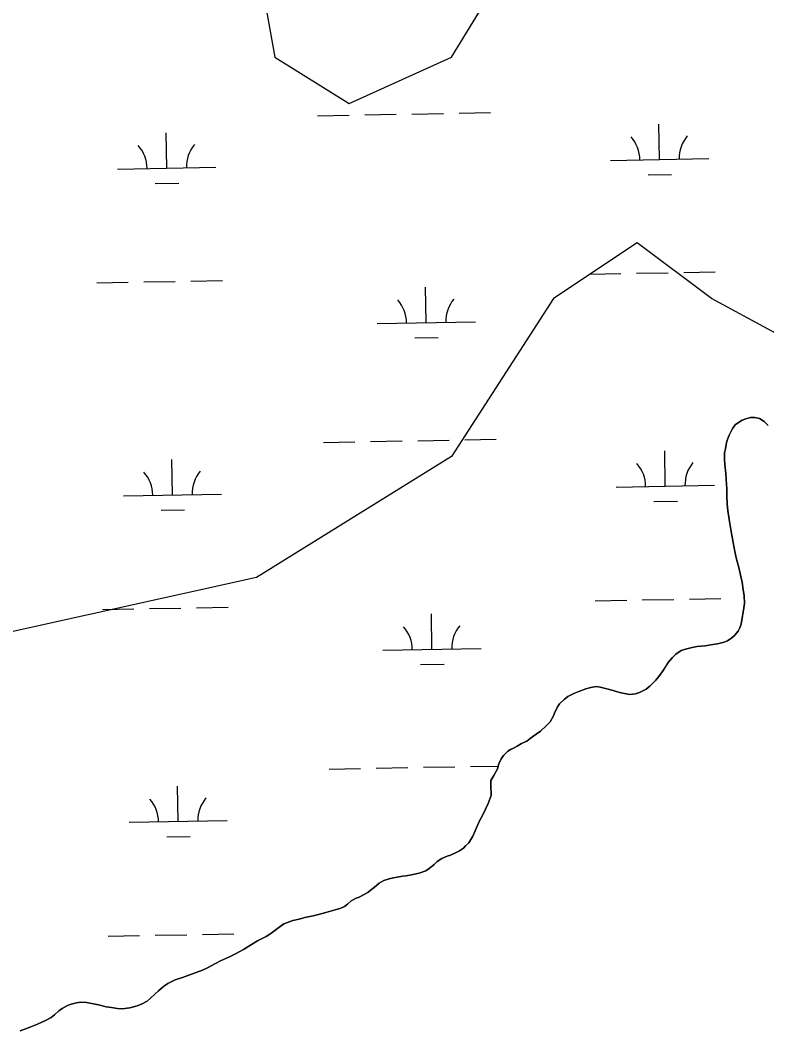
# Model space of a CAD drawing. Extents: x 3903937 to 3942190, y 260677 to 286651.
# Drawn here: x 3922070 to 3922830, y 269588 to 270617 of the extents above; entities that cross this region are included whole.
import ezdxf

# ---------------------------------------------------------------- set-up
doc = ezdxf.new("R2010")
doc.units = 0
for name, color, linetype in [('V-SITE-VEGE', 7, 'Continuous'), ('V-TOPO-SHOR', 7, 'Continuous'), ('V-WETL-SWMP', 7, 'Continuous')]:
    doc.layers.add(name, color=color, linetype=linetype)

msp = doc.modelspace()

# ---------------------------------------------------------------- linework, layer by layer
at = {"layer": 'V-SITE-VEGE'}
for points in [[(3922310.6, 270683.7), (3922329.5, 270579.6), (3922405.1, 270532.3), (3922509.2, 270579.6), (3922584.8, 270702.6)], [(3923180.6, 270683.7), (3923142.8, 270485), (3923152.3, 270371.5), (3923086.1, 270276.8), (3922896.9, 270267.4), (3922774, 270333.6), (3922698.3, 270390.4), (3922613.2, 270333.6), (3922509.2, 270172.8), (3922310.6, 270049.7), (3922055.2, 269993)]]:
    msp.add_lwpolyline(points, dxfattribs=at)
at = {"layer": 'V-TOPO-SHOR'}
for points in [[(3922794.9, 269988.3), (3922797.6, 269990.8), (3922801.1, 269995.1), (3922802.9, 269998.6), (3922804.1, 270002.3), (3922805.3, 270008.5), (3922805.9, 270012.2), (3922807.1, 270018.7), (3922807.7, 270023.3), (3922807.3, 270031.3), (3922806.2, 270037.2), (3922805.2, 270045), (3922803.9, 270050.7), (3922801.8, 270060), (3922799.5, 270068.2), (3922798.1, 270074.3), (3922797, 270079.8), (3922796.2, 270085.4), (3922794.7, 270092.8), (3922793.7, 270098.7), (3922792, 270108.6), (3922790.7, 270118), (3922790.1, 270124.3), (3922789.6, 270133.6), (3922789.6, 270139.9), (3922789, 270149.4), (3922788.5, 270155.5), (3922787.5, 270164.8), (3922787.2, 270170.3), (3922787.4, 270176.7), (3922788.2, 270180.8), (3922789.4, 270187.3), (3922790.6, 270191.2), (3922791.9, 270194.5), (3922794.3, 270199.3), (3922795.7, 270201.9), (3922798.2, 270205), (3922801.7, 270207.5), (3922805.1, 270210), (3922809, 270211.2), (3922813.7, 270212.5), (3922818.1, 270212.7), (3922823, 270211.5), (3922827.5, 270208.6), (3922831.8, 270204.3)], [(3922359.8, 269703.4), (3922368.3, 269705.1), (3922373.8, 269706.5), (3922381.2, 269708.6), (3922386.1, 269709.9), (3922393.1, 269711.9), (3922396.7, 269713), (3922400.2, 269714.6), (3922403.3, 269717.1), (3922407.2, 269720.6), (3922412.3, 269723.3), (3922415.2, 269724.3), (3922419.7, 269726.6), (3922424, 269728.9), (3922426.6, 269731), (3922430.5, 269734.1), (3922435.6, 269738.4), (3922440.5, 269741.3), (3922445.9, 269742.9), (3922450.4, 269744), (3922453.9, 269744.4), (3922459.4, 269745.5), (3922463.1, 269745.9), (3922468.4, 269746.9), (3922471.7, 269747.6), (3922476.4, 269748.8), (3922483, 269751.1), (3922486.7, 269753.4), (3922491.8, 269757.5), (3922494.8, 269760.6), (3922499.3, 269763.7), (3922504.9, 269766), (3922508.4, 269767), (3922514.7, 269769.9), (3922517.6, 269771.3), (3922521.5, 269774), (3922523.5, 269776.3), (3922526.8, 269779.6), (3922531.1, 269786.2), (3922533.3, 269791.7), (3922537.8, 269801.8), (3922541.2, 269808.2), (3922546.7, 269819.5), (3922549.6, 269827.7), (3922549.5, 269838.6), (3922549.5, 269843.1), (3922552.4, 269848.2), (3922556, 269854.8), (3922557.6, 269860.1), (3922559.9, 269865.1), (3922562.3, 269868.4), (3922566.6, 269872.7), (3922569.3, 269874.4), (3922573.2, 269876.4), (3922576, 269878.1), (3922580.5, 269880.8), (3922586.1, 269883.2), (3922589.3, 269885.9), (3922595.5, 269890.3), (3922600, 269893.1), (3922606.1, 269899.1), (3922609.6, 269902.8), (3922612.8, 269908.2), (3922614.1, 269911.7), (3922617.3, 269918), (3922619.4, 269920.9), (3922624.1, 269925.5), (3922627.7, 269928.6), (3922633.9, 269931.7), (3922638.8, 269933.7), (3922646.2, 269936.4), (3922651.1, 269937.7), (3922656.6, 269938.7), (3922660.7, 269938.1), (3922667.5, 269936.3), (3922673.9, 269934.7), (3922677, 269933.7), (3922682.1, 269932.3), (3922687.2, 269931.1), (3922690.7, 269930.7), (3922696.5, 269931.3), (3922700.8, 269932.7), (3922707.5, 269935.9), (3922711.6, 269939.4), (3922717.3, 269945.1), (3922720.4, 269948.8), (3922724.9, 269955), (3922727.4, 269958.9), (3922729.8, 269963), (3922734.3, 269968.2), (3922737.6, 269971.5), (3922743.1, 269975.4), (3922747.4, 269976.8), (3922754.4, 269978.5), (3922759.5, 269979.6), (3922767.5, 269980.2), (3922775.3, 269981.3), (3922780.2, 269982.1), (3922786.8, 269983.8), (3922790.2, 269985.2), (3922794.9, 269988.3)], [(3922070, 269588.1), (3922076.7, 269590.4), (3922080.8, 269592.3), (3922087.8, 269594.8), (3922092.1, 269596.9), (3922096, 269598.5), (3922101.5, 269601.8), (3922105, 269604.5), (3922109.5, 269608.6), (3922113, 269610.9), (3922118.3, 269613.8), (3922122, 269615.2), (3922127.3, 269616.7), (3922131.4, 269617.3), (3922137.6, 269616.9), (3922144.7, 269615.7), (3922149.7, 269614.7), (3922157.7, 269612.7), (3922163.2, 269611.7), (3922168.8, 269610.9), (3922174.1, 269610.5), (3922181.9, 269611.6), (3922189.3, 269613.5), (3922193.8, 269615.3), (3922199.3, 269618.4), (3922202.6, 269621.1), (3922207.5, 269625.8), (3922211, 269628.9), (3922216.1, 269633.3), (3922220.4, 269636.4), (3922228, 269640.1), (3922235.3, 269642.4), (3922245.6, 269646.1), (3922255.6, 269649.8), (3922260.9, 269652.1), (3922268.9, 269656.5), (3922274.2, 269659.4), (3922283.3, 269663.5), (3922289.2, 269666.6), (3922297.4, 269670.9), (3922305.8, 269676.1), (3922311.9, 269679.6), (3922320.7, 269684), (3922325.2, 269687.1), (3922329.5, 269690.1), (3922333.4, 269693.2), (3922338.7, 269697), (3922344.1, 269699), (3922347.7, 269700.5), (3922354.3, 269701.9), (3922359.8, 269703.4)]]:
    msp.add_lwpolyline(points, dxfattribs=at)
at = {"layer": 'V-WETL-SWMP'}
for p, q in [((3922373, 270519.9), (3922405, 270520.5)), ((3922421, 270520.8), (3922453, 270521.3)), ((3922469, 270521.6), (3922501, 270522.2)), ((3922517, 270522.5), (3922549, 270523)), ((3922721.2, 270475.3), (3922720.5, 270511.3)), ((3922219.3, 270466.5), (3922218.7, 270502.5)), ((3922671.2, 270474.4), (3922771.2, 270476.2)), ((3922169.3, 270465.6), (3922269.3, 270467.4)), ((3922709.4, 270459.7), (3922733.4, 270460.1)), ((3922207.6, 270450.8), (3922231.6, 270451.3)), ((3922244, 270351.5), (3922276, 270352)), ((3922649.8, 270358.6), (3922681.8, 270359.2)), ((3922697.8, 270359.5), (3922729.8, 270360)), ((3922745.8, 270360.3), (3922777.8, 270360.9)), ((3922148, 270349.8), (3922180, 270350.3)), ((3922196, 270350.6), (3922228, 270351.2)), ((3922483.6, 270309.2), (3922482.9, 270345.2)), ((3922433.6, 270308.4), (3922533.6, 270310.1)), ((3922471.9, 270293.6), (3922495.8, 270294)), ((3922378.9, 270187.3), (3922410.9, 270187.9)), ((3922426.9, 270188.2), (3922458.9, 270188.7)), ((3922474.9, 270189), (3922506.8, 270189.6)), ((3922522.8, 270189.9), (3922554.8, 270190.4)), ((3922727, 270142.7), (3922726.4, 270178.7)), ((3922225.2, 270133.9), (3922224.6, 270169.9)), ((3922677, 270141.8), (3922777, 270143.6)), ((3922175.2, 270133), (3922275.2, 270134.7)), ((3922715.3, 270127.1), (3922739.3, 270127.5)), ((3922213.5, 270118.2), (3922237.5, 270118.6)), ((3922655.7, 270026), (3922687.7, 270026.6)), ((3922703.6, 270026.8), (3922735.6, 270027.4)), ((3922751.6, 270027.7), (3922783.6, 270028.2)), ((3922153.8, 270017.2), (3922185.8, 270017.7)), ((3922201.8, 270018), (3922233.8, 270018.6)), ((3922249.8, 270018.8), (3922281.8, 270019.4)), ((3922489.4, 269976.6), (3922488.8, 270012.6)), ((3922439.4, 269975.7), (3922539.4, 269977.5)), ((3922477.7, 269961), (3922501.7, 269961.4)), ((3922384.7, 269854.7), (3922416.7, 269855.3)), ((3922432.7, 269855.5), (3922464.7, 269856.1)), ((3922480.7, 269856.4), (3922512.7, 269856.9)), ((3922528.7, 269857.2), (3922556.9, 269857.7)), ((3922231, 269801.2), (3922230.4, 269837.2)), ((3922181.1, 269800.4), (3922281, 269802.1)), ((3922219.3, 269785.6), (3922243.3, 269786)), ((3922159.7, 269684.5), (3922191.7, 269685.1)), ((3922207.7, 269685.4), (3922239.7, 269685.9)), ((3922255.7, 269686.2), (3922287.7, 269686.8))]:
    msp.add_line(p, q, dxfattribs=at)
for points in [[(3922831.8, 270204.3), (3922827.5, 270208.6), (3922823, 270211.5), (3922818.1, 270212.7), (3922813.7, 270212.5), (3922809, 270211.2), (3922805.1, 270210), (3922801.7, 270207.5), (3922798.2, 270205), (3922795.7, 270201.9), (3922794.3, 270199.3), (3922791.9, 270194.5), (3922790.6, 270191.2), (3922789.4, 270187.3), (3922788.2, 270180.8), (3922787.4, 270176.7), (3922787.2, 270170.3), (3922787.5, 270164.8), (3922788.5, 270155.5), (3922789, 270149.4), (3922789.6, 270139.9), (3922789.6, 270133.6), (3922790.1, 270124.3), (3922790.7, 270118), (3922792, 270108.6), (3922793.7, 270098.7), (3922794.7, 270092.8), (3922796.2, 270085.4), (3922797, 270079.8), (3922798.1, 270074.3), (3922799.5, 270068.2), (3922801.8, 270060), (3922803.9, 270050.7), (3922805.2, 270045), (3922806.2, 270037.2), (3922807.3, 270031.3), (3922807.7, 270023.3), (3922807.1, 270018.7), (3922805.9, 270012.2), (3922805.3, 270008.5), (3922804.1, 270002.3), (3922802.9, 269998.6), (3922801.1, 269995.1), (3922797.6, 269990.8), (3922794.9, 269988.3), (3922790.2, 269985.2), (3922786.8, 269983.8), (3922780.2, 269982.1), (3922775.3, 269981.3), (3922767.5, 269980.2), (3922759.5, 269979.6), (3922754.4, 269978.5), (3922747.4, 269976.8)], [(3922747.4, 269976.8), (3922743.1, 269975.4), (3922737.6, 269971.5), (3922734.3, 269968.2), (3922729.8, 269963), (3922727.3, 269958.9), (3922724.9, 269955), (3922720.4, 269948.8), (3922717.4, 269945.1), (3922711.6, 269939.4), (3922707.5, 269935.9), (3922700.8, 269932.7), (3922696.5, 269931.3), (3922690.7, 269930.7), (3922687.2, 269931.1), (3922682.1, 269932.3), (3922677, 269933.7), (3922673.9, 269934.7), (3922667.5, 269936.3), (3922660.7, 269938.1), (3922656.6, 269938.7), (3922651.1, 269937.7), (3922646.2, 269936.4), (3922638.8, 269933.7), (3922633.9, 269931.7), (3922627.7, 269928.6), (3922624.1, 269925.5), (3922619.4, 269920.9), (3922617.3, 269918), (3922614.1, 269911.7), (3922612.8, 269908.2), (3922609.6, 269902.8), (3922606.1, 269899.1), (3922600, 269893.1), (3922595.5, 269890.3), (3922589.3, 269885.9), (3922586.1, 269883.2), (3922580.5, 269880.8), (3922576, 269878.1), (3922573.2, 269876.4), (3922569.3, 269874.4), (3922566.6, 269872.7), (3922562.3, 269868.4), (3922559.9, 269865.1), (3922557.6, 269860.1), (3922556, 269854.8), (3922552.4, 269848.2), (3922549.5, 269843.1), (3922549.5, 269838.6), (3922549.6, 269827.7), (3922546.7, 269819.5), (3922541.2, 269808.2), (3922537.8, 269801.8), (3922533.3, 269791.7), (3922531.1, 269786.2), (3922526.8, 269779.6), (3922523.5, 269776.3), (3922521.5, 269774), (3922517.6, 269771.3), (3922514.7, 269769.9), (3922508.4, 269767), (3922504.9, 269766), (3922499.3, 269763.7), (3922494.8, 269760.6), (3922491.8, 269757.5), (3922486.7, 269753.4), (3922483, 269751.1), (3922476.4, 269748.8), (3922471.7, 269747.6), (3922468.4, 269746.9), (3922463.1, 269745.9), (3922459.4, 269745.5), (3922453.9, 269744.4), (3922450.4, 269744), (3922445.9, 269742.9), (3922440.5, 269741.3), (3922435.6, 269738.4), (3922430.5, 269734.1), (3922426.6, 269731), (3922424, 269728.9), (3922419.7, 269726.6), (3922415.2, 269724.3), (3922412.3, 269723.3), (3922407.2, 269720.6), (3922403.3, 269717.1), (3922400.2, 269714.6), (3922396.7, 269713), (3922393.1, 269711.9), (3922386.1, 269709.9), (3922381.2, 269708.6), (3922373.8, 269706.5), (3922368.3, 269705.1), (3922359.8, 269703.4), (3922354.3, 269701.9), (3922347.7, 269700.5), (3922344.1, 269699), (3922338.7, 269697), (3922333.4, 269693.2), (3922329.5, 269690.1), (3922325.2, 269687.1), (3922320.7, 269684)], [(3922320.7, 269684), (3922311.9, 269679.6), (3922305.8, 269676.1), (3922297.4, 269670.9), (3922289.2, 269666.6), (3922283.3, 269663.5), (3922274.2, 269659.4), (3922268.9, 269656.5), (3922260.9, 269652.1), (3922255.6, 269649.8), (3922245.6, 269646.1), (3922235.3, 269642.4), (3922228, 269640.1), (3922220.4, 269636.4), (3922216.1, 269633.3), (3922211, 269628.9), (3922207.5, 269625.8), (3922202.6, 269621.1), (3922199.3, 269618.4), (3922193.8, 269615.3), (3922189.3, 269613.5), (3922181.9, 269611.6), (3922174.1, 269610.5), (3922168.8, 269610.9), (3922163.2, 269611.7), (3922157.7, 269612.7), (3922149.7, 269614.7), (3922144.7, 269615.7), (3922137.6, 269616.9), (3922131.4, 269617.3), (3922127.3, 269616.7), (3922122, 269615.2), (3922118.3, 269613.8), (3922113, 269610.9), (3922109.5, 269608.6), (3922105, 269604.5), (3922101.5, 269601.8), (3922096, 269598.5), (3922092.1, 269596.9), (3922087.8, 269594.8), (3922080.8, 269592.3), (3922076.7, 269590.4), (3922070, 269588.1)]]:
    msp.add_lwpolyline(points, dxfattribs=at)
for centre, start, end in [((3922665.9, 270474.8), 0.2366, 41.7802), ((3922776.4, 270476.8), 140.2366, 181.7802), ((3922164.1, 270466), 0.2366, 41.7802), ((3922274.6, 270467.9), 140.2366, 181.7802), ((3922428.3, 270308.8), 0.2366, 41.7802), ((3922538.8, 270310.7), 140.2366, 181.7802), ((3922782.2, 270144.1), 140.2366, 181.7802), ((3922169.9, 270133.4), 0.2366, 41.7802), ((3922280.4, 270135.3), 140.2366, 181.7802), ((3922671.8, 270142.2), 0.2366, 41.7802), ((3922434.2, 269976.1), 0.2366, 41.7802), ((3922544.7, 269978.1), 140.2366, 181.7802), ((3922175.8, 269800.7), 0.2366, 41.7802), ((3922286.3, 269802.7), 140.2366, 181.7802)]:
    msp.add_arc(centre, 35.2, start, end, dxfattribs=at)

doc.saveas('drawing.dxf')
